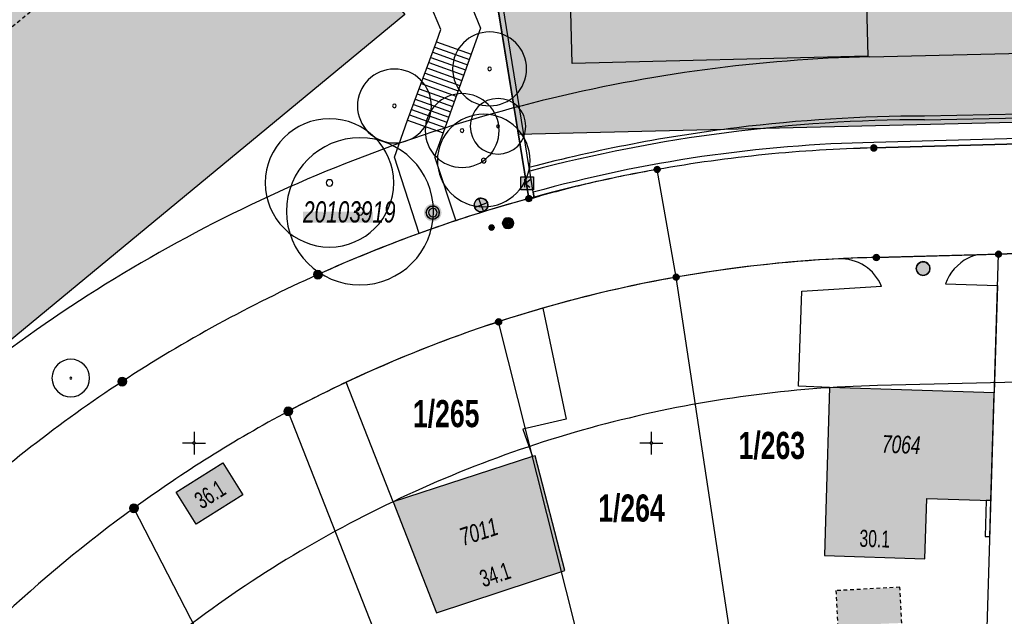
# Model space of a CAD drawing. Header units: metres. Extents: x 2695560 to 2696939, y 1260491 to 1262050.
# Tile 974 of 1005: x 2696766 to 2696820, y 1261490 to 1261523. Entities that reach past the tile are written whole.
import ezdxf

# ---------------------------------------------------------------- set-up
doc = ezdxf.new("R2010")
doc.units = ezdxf.units.M
doc.linetypes.add('AUSGEZOGEN', pattern=[0])
doc.linetypes.add('VERDECKT2_S2', pattern=[0.36, 0.2, -0.16])
for name, color, linetype in [('XR$1$AV_Flächen (EO)', 7, 'AUSGEZOGEN'), ('XR$1$AV_Gebäudeflächen (BB)', 7, 'AUSGEZOGEN'), ('XR$1$AV_Gebäudeflächen (EO)', 7, 'AUSGEZOGEN'), ('XR$1$AV_Gebäudeflächen ut.', 7, 'AUSGEZOGEN'), ('XR$1$AV_Grenzpunkte', 7, 'AUSGEZOGEN'), ('XR$1$AV_Grundstück-Nr.', 7, 'AUSGEZOGEN'), ('XR$1$AV_Haus-Nr.', 7, 'AUSGEZOGEN'), ('XR$1$AV_Koordinatennetzpunkte', 7, 'AUSGEZOGEN'), ('XR$1$AV_Lagefixpunkt-Nr.', 7, 'AUSGEZOGEN'), ('XR$1$AV_Lagefixpunkte', 7, 'AUSGEZOGEN'), ('XR$1$AV_Linien (BB)', 7, 'AUSGEZOGEN'), ('XR$1$AV_Linien (EO)', 7, 'AUSGEZOGEN'), ('XR$1$AV_Versicherung-Nr.', 7, 'AUSGEZOGEN'), ('XR$1$AW_LK_Schachtdeckel', 24, 'AUSGEZOGEN'), ('XR$1$EW_LK_Bauwerk_FL_Linie_Punkt', 1, 'AUSGEZOGEN'), ('XR$1$EW_LK_Knoten', 1, 'AUSGEZOGEN'), ('XR$1$GR_Baum', 94, 'AUSGEZOGEN'), ('XR$1$Liegenschaftsgrenzen', 7, 'AUSGEZOGEN'), ('XR$1$PFAV', 255, 'AUSGEZOGEN'), ('XR$1$PFAW', 255, 'AUSGEZOGEN'), ('XR$1$PFEW', 255, 'AUSGEZOGEN'), ('XR$1$PFWFM', 255, 'AUSGEZOGEN'), ('XR$1$RAEW', 8, 'AUSGEZOGEN'), ('XR$1$RP_Abstandslinie', 7, 'AUSGEZOGEN'), ('XR$1$TV_LK_KNOTEN', 92, 'AUSGEZOGEN')]:
    doc.layers.add(name, color=color, linetype=linetype)
doc.styles.add('ARIAL', font='arial.ttf')

# ---------------------------------------------------------------- blocks, each defined once
blk = doc.blocks.new('COMPLEXOBJECT_21')
at = {"layer": 'XR$1$AV_Linien (BB)', "color": 7, "linetype": 'AUSGEZOGEN', "transparency": 33554687}
for centre, radius, start, end in [((6813.017, 11441.397), 68.652, 106.01878, 108.13347), ((6813.92, 11438.457), 71.728, 108.08786, 115.24894)]:
    blk.add_arc(centre, radius, start, end, dxfattribs=at)
blk = doc.blocks.new('COMPLEXOBJECT_23')
at = {"layer": 'XR$1$AV_Linien (BB)', "color": 7, "linetype": 'AUSGEZOGEN', "transparency": 33554687}
blk.add_line((6753.77, 11526.11), (6739.244, 11508.745), dxfattribs=at)
for centre, radius, start, end in [((6806.05, 11483.341), 67.421, 120.0478, 123.45728), ((6806.098, 11482.663), 68.013, 123.17602, 140.29784)]:
    blk.add_arc(centre, radius, start, end, dxfattribs=at)
blk = doc.blocks.new('COMPLEXOBJECT_124')
at = {"layer": 'XR$1$AV_Linien (BB)', "color": 7, "linetype": 'AUSGEZOGEN', "transparency": 33554687}
blk.add_lwpolyline([(6816.085, 11508.71), (6818.928, 11508.623), (6818.745, 11502.746)], dxfattribs=at)
for centre, radius, start, end in [((6818.459, 11507.88), 2.515, 116.8595, 160.7342), ((6818.423, 11507.97), 2.418, 104.8205, 117.0468)]:
    blk.add_arc(centre, radius, start, end, dxfattribs=at)
blk = doc.blocks.new('COMPLEXOBJECT_138')
at = {"layer": 'XR$1$AV_Linien (BB)', "color": 7, "linetype": 'AUSGEZOGEN', "transparency": 33554687}
blk.add_line((6757.72, 11483.16), (6757.2, 11482.49), dxfattribs=at)
for centre, radius, start, end in [((6813.333, 11439.542), 70.496, 115.19407, 118.08035), ((6814.145, 11438.235), 72.031, 118.16042, 126.0941), ((6813.803, 11438.087), 71.95, 125.80512, 141.21206)]:
    blk.add_arc(centre, radius, start, end, dxfattribs=at)
blk = doc.blocks.new('COMPLEXOBJECT_162')
at = {"layer": 'XR$1$AV_Linien (BB)', "color": 7, "linetype": 'AUSGEZOGEN', "transparency": 33554687}
for centre, radius, start, end in [((6814.132, 11437.647), 78.549, 109.97478, 114.33026), ((6813.745, 11438.026), 78.045, 114.18581, 123.1476), ((6814.051, 11438.206), 78.062, 123.40831, 132.42357), ((6813.947, 11438.211), 77.988, 132.3694, 140.44259)]:
    blk.add_arc(centre, radius, start, end, dxfattribs=at)
blk = doc.blocks.new('COMPLEXOBJECT_163')
at = {"layer": 'XR$1$AV_Linien (BB)', "color": 7, "linetype": 'AUSGEZOGEN', "transparency": 33554687}
for centre, radius, start, end in [((6813.996, 11438.298), 77.883, 100.11338, 105.41047), ((6814.375, 11436.639), 79.582, 105.35629, 108.36051)]:
    blk.add_arc(centre, radius, start, end, dxfattribs=at)
blk = doc.blocks.new('COMPLEXOBJECT_211')
at = {"layer": 'XR$1$AV_Linien (BB)', "color": 7, "linetype": 'AUSGEZOGEN', "transparency": 33554687}
blk.add_lwpolyline([(6838.863, 11516.814), (6820.77, 11516.39), (6812.17, 11516.15)], dxfattribs=at)
blk.add_arc((6813.966, 11438.022), 78.148, 91.31691, 100.0564, dxfattribs=at)
blk = doc.blocks.new('COMPLEXOBJECT_607')
at = {"layer": 'XR$1$AV_Linien (BB)', "color": 7, "linetype": 'AUSGEZOGEN', "transparency": 33554687}
for centre, radius, start, end in [((6810.333, 11507.594), 2.494, 57.7678, 91.8389), ((6810.402, 11507.742), 2.331, 21.0367, 57.2584)]:
    blk.add_arc(centre, radius, start, end, dxfattribs=at)
blk = doc.blocks.new('COMPLEXOBJECT_608')
at = {"layer": 'XR$1$AV_Linien (BB)', "color": 7, "linetype": 'AUSGEZOGEN', "transparency": 33554687}
blk.add_line((6817.804, 11510.308), (6812.3, 11510.16), dxfattribs=at)
blk.add_arc((6813.978, 11435.397), 74.782, 91.28566, 92.85508, dxfattribs=at)
blk = doc.blocks.new('COMPLEXOBJECT_772')
at = {"layer": 'XR$1$AV_Linien (BB)', "color": 7, "linetype": 'AUSGEZOGEN', "transparency": 33554687}
blk.add_line((6751.139, 11527.65), (6736.702, 11510.426), dxfattribs=at)
for centre, radius, start, end in [((6806.242, 11482.519), 71.112, 113.47291, 123.18917), ((6808.8, 11473.948), 79.999, 112.10344, 112.70848), ((6805.824, 11482.436), 70.954, 122.87008, 131.69088), ((6806.017, 11482.226), 71.239, 131.69472, 140.38472)]:
    blk.add_arc(centre, radius, start, end, dxfattribs=at)
blk = doc.blocks.new('COMPLEXOBJECT_897')
at = {"layer": 'XR$1$AV_Flächen (EO)', "color": 7, "linetype": 'AUSGEZOGEN', "transparency": 33554687}
blk.add_line((6793.328, 11515.084), (6793.36, 11514.886), dxfattribs=at)
blk.add_lwpolyline([(6814.937, 11517.696), (6827.324, 11517.949), (6827.317, 11518.149), (6814.933, 11517.896)], dxfattribs=at)
for centre, radius, start, end in [((6815.129, 11431.993), 85.703, 90.12849, 97.38654), ((6815.146, 11431.767), 86.129, 90.14175, 96.97961), ((6815.146, 11431.882), 86.015, 96.98889, 104.69379), ((6815.166, 11431.778), 85.921, 97.39257, 104.70208)]:
    blk.add_arc(centre, radius, start, end, dxfattribs=at)
blk = doc.blocks.new('COMPLEXOBJECT_898')
at = {"layer": 'XR$1$AV_Flächen (EO)', "color": 7, "linetype": 'AUSGEZOGEN', "transparency": 33554687}
blk.add_line((6793.548, 11513.726), (6793.596, 11513.428), dxfattribs=at)
for points in [[(6827.362, 11516.855), (6820.759, 11516.69), (6812.164, 11516.45)], [(6812.17, 11516.15), (6820.77, 11516.39), (6827.372, 11516.555), (6827.362, 11516.855)]]:
    blk.add_lwpolyline(points, dxfattribs=at)
for centre, radius, start, end in [((6813.631, 11441.343), 75.121, 91.11919, 98.31319), ((6813.945, 11438.371), 77.799, 91.30711, 95.69682), ((6813.58, 11441.736), 74.725, 98.31744, 105.54942), ((6813.826, 11439.039), 77.123, 95.65796, 100.08545), ((6811.206, 11452.085), 63.82, 99.82147, 103.05431), ((6811.662, 11450.296), 65.666, 103.08877, 105.96893)]:
    blk.add_arc(centre, radius, start, end, dxfattribs=at)
blk = doc.blocks.new('COMPLEXOBJECT_1164')
at = {"layer": 'XR$1$Liegenschaftsgrenzen', "color": 7, "linetype": 'AUSGEZOGEN', "transparency": 33554687}
blk.add_line((6812.3, 11510.16), (6818.98, 11510.34), dxfattribs=at)
blk.add_arc((6813.885, 11438.156), 72.022, 91.261, 100.01497, dxfattribs=at)
blk = doc.blocks.new('COMPLEXOBJECT_1167')
at = {"layer": 'XR$1$Liegenschaftsgrenzen', "color": 7, "linetype": 'AUSGEZOGEN', "transparency": 33554687}
blk.add_lwpolyline([(6812.17, 11516.15), (6820.77, 11516.39), (6865.55, 11517.44)], dxfattribs=at)
blk.add_arc((6813.966, 11438.022), 78.148, 91.31691, 100.0564, dxfattribs=at)
blk = doc.blocks.new('COMPLEXOBJECT_1171')
at = {"layer": 'XR$1$Liegenschaftsgrenzen', "color": 7, "linetype": 'AUSGEZOGEN', "transparency": 33554687}
blk.add_line((6757.2, 11482.49), (6757.72, 11483.16), dxfattribs=at)
blk.add_arc((6813.803, 11438.087), 71.95, 125.80512, 141.21206, dxfattribs=at)
blk = doc.blocks.new('COMPLEXOBJECT_1238')
at = {"layer": 'XR$1$Liegenschaftsgrenzen', "color": 7, "linetype": 'AUSGEZOGEN', "transparency": 33554687}
for centre, radius, start, end in [((6813.903, 11438.218), 77.934, 105.32894, 114.34974), ((6813.745, 11438.026), 78.045, 114.18581, 123.1476), ((6814.051, 11438.206), 78.062, 123.40831, 132.42357)]:
    blk.add_arc(centre, radius, start, end, dxfattribs=at)
blk = doc.blocks.new('BWAV1')
at = {"layer": 'XR$1$PFAV', "transparency": 33554687}
blk.add_hatch(color=7, dxfattribs=at).paths.add_polyline_path([(0.67, 0), (0.656, 0.135), (0.616, 0.264), (0.55, 0.383), (0.462, 0.486), (0.354, 0.569), (0.233, 0.628), (0.101, 0.662), (-0.034, 0.669), (-0.168, 0.649), (-0.295, 0.602), (-0.41, 0.53), (-0.508, 0.436), (-0.586, 0.325), (-0.639, 0.201), (-0.667, 0.068), (-0.667, -0.068), (-0.639, -0.201), (-0.586, -0.325), (-0.508, -0.436), (-0.41, -0.53), (-0.295, -0.602), (-0.168, -0.649), (-0.034, -0.669), (0.101, -0.662), (0.233, -0.628), (0.354, -0.569), (0.462, -0.486), (0.55, -0.383), (0.616, -0.264), (0.656, -0.135)])
at = {"color": 7, "transparency": 33554687}
for radius, start, end in [(0.5, 91.19481, 268.80519), (0.326, 91.19481, 268.80519), (0.5, 268.80519, 91.19481), (0.326, 268.80519, 91.19481)]:
    blk.add_arc((0, 0), radius, start, end, dxfattribs=at)
at = {"layer": 'XR$1$PFAV', "transparency": 33554687}
blk.add_circle((0, 0), 0.5, dxfattribs=at)
blk = doc.blocks.new('BAV15')
at = {"layer": 'XR$1$PFAV', "transparency": 33554687}
blk.add_hatch(color=7, dxfattribs=at).paths.add_polyline_path([(0.5, 0), (0.49, 0.1), (0.46, 0.2), (0.41, 0.29), (0.34, 0.36), (0.26, 0.42), (0.17, 0.47), (0.08, 0.49), (-0.03, 0.5), (-0.13, 0.48), (-0.22, 0.45), (-0.31, 0.4), (-0.38, 0.33), (-0.44, 0.24), (-0.48, 0.15), (-0.5, 0.05), (-0.5, -0.05), (-0.48, -0.15), (-0.44, -0.24), (-0.38, -0.33), (-0.31, -0.4), (-0.22, -0.45), (-0.13, -0.48), (-0.03, -0.5), (0.08, -0.49), (0.17, -0.47), (0.26, -0.42), (0.34, -0.36), (0.41, -0.29), (0.46, -0.2), (0.49, -0.1)])
at = {"color": 7, "transparency": 33554687}
for start, end in [(90, 270), (270, 90)]:
    blk.add_arc((0, 0), 0.5, start, end, dxfattribs=at)
at = {"layer": 'XR$1$PFAV', "transparency": 33554687}
blk.add_circle((0, 0), 0.5, dxfattribs=at)
blk = doc.blocks.new('BAV2041')
at = {"color": 7, "transparency": 33554687}
for p, q in [((0, 0.5), (0, 0.05)), ((-0.05, 0), (-0.5, 0)), ((0.05, 0), (0.5, 0)), ((0, -0.05), (0, -0.5))]:
    blk.add_line(p, q, dxfattribs=at)
blk.add_circle((0, 0), 0.05, dxfattribs=at)
for start, end in [(90, 270), (270, 90)]:
    blk.add_arc((0, 0), 0.05, start, end, dxfattribs=at)
blk = doc.blocks.new('COMPLEXOBJECT_1461')
at = {"layer": 'XR$1$RP_Abstandslinie', "color": 7, "linetype": 'AUSGEZOGEN', "transparency": 33554687}
blk.add_lwpolyline([(6860.77, 11504.305), (6856.41, 11504.2), (6812.37, 11503.15)], dxfattribs=at)
for centre, radius, start, end in [((6813.938, 11438.242), 64.927, 91.38361, 103.89133), ((6813.93, 11438.184), 64.981, 103.87212, 116.35734), ((6813.939, 11438.132), 65.032, 116.34462, 128.83383)]:
    blk.add_arc(centre, radius, start, end, dxfattribs=at)
blk = doc.blocks.new('WBGR1')
at = {"color": 94, "transparency": 33554687}
for radius, start, end in [(1, 90, 270), (1, 270, 90), (0.05, 90, 270), (0.05, 270, 90)]:
    blk.add_arc((0, 0), radius, start, end, dxfattribs=at)
blk = doc.blocks.new('BAW2082')
at = {"layer": 'XR$1$PFAW', "transparency": 33554687}
blk.add_hatch(color=7, dxfattribs=at).paths.add_polyline_path([(0.509, -0.003), (0.499, 0.098), (0.469, 0.194), (0.42, 0.283), (0.354, 0.359), (0.274, 0.421), (0.183, 0.466), (0.085, 0.491), (-0.016, 0.496), (-0.116, 0.481), (-0.211, 0.446), (-0.297, 0.392), (-0.37, 0.323), (-0.428, 0.24), (-0.468, 0.147), (-0.488, 0.047), (-0.488, -0.054), (-0.468, -0.153), (-0.428, -0.246), (-0.37, -0.329), (-0.297, -0.398), (-0.211, -0.452), (-0.116, -0.487), (-0.016, -0.502), (0.085, -0.497), (0.183, -0.472), (0.274, -0.427), (0.354, -0.366), (0.42, -0.289), (0.469, -0.2), (0.499, -0.104)])
at = {"transparency": 33554687}
for start, end in [(91.19481, 268.80519), (268.80519, 91.19481)]:
    blk.add_arc((0.01, 0), 0.5, start, end, dxfattribs=at)
at = {"layer": 'XR$1$PFAW', "transparency": 33554687}
blk.add_circle((0.009, -0.003), 0.5, dxfattribs=at)
blk = doc.blocks.new('BEW15')
at = {"layer": 'XR$1$PFEW', "transparency": 33554687}
h = blk.add_hatch(color=7, dxfattribs=at)
h.paths.add_polyline_path([(-0.5, 0), (-0.497, -0.05), (-0.489, -0.1), (-0.477, -0.15), (-0.459, -0.197), (-0.437, -0.242), (-0.41, -0.285), (-0.379, -0.326), (-0.344, -0.362), (-0.306, -0.395), (-0.264, -0.424), (-0.22, -0.449), (-0.173, -0.469), (-0.125, -0.484), (-0.075, -0.494), (-0.025, -0.499), (0.026, -0.499), (0.076, -0.494), (0.126, -0.484), (0.174, -0.469), (0.22, -0.449), (0.265, -0.424), (0.306, -0.395), (0.345, -0.362), (0.38, -0.326), (0.411, -0.285), (0.437, -0.242), (0.46, -0.197), (0.477, -0.15), (0.49, -0.1), (0.498, -0.05), (0.5, 0), (0.498, 0.051), (0.49, 0.101), (0.477, 0.15), (0.46, 0.197), (0.437, 0.243), (0.411, 0.286), (0.38, 0.326), (0.345, 0.363), (0.306, 0.396), (0.265, 0.424), (0.22, 0.449), (0.174, 0.469), (0.126, 0.484), (0.076, 0.494), (0.026, 0.5), (-0.025, 0.5), (-0.075, 0.494), (-0.125, 0.484), (-0.173, 0.469), (-0.22, 0.449), (-0.264, 0.424), (-0.306, 0.396), (-0.344, 0.363), (-0.379, 0.326), (-0.41, 0.286), (-0.437, 0.243), (-0.459, 0.197), (-0.477, 0.15), (-0.489, 0.101), (-0.497, 0.051)])
h.paths.add_polyline_path([(0.01, 0.001), (0.01, 0), (0.01, -0.001), (0.01, -0.002), (0.01, -0.003), (0.009, -0.004), (0.009, -0.005), (0.009, -0.006), (0.008, -0.006), (0.007, -0.007), (0.006, -0.008), (0.006, -0.008), (0.005, -0.009), (0.004, -0.009), (0.003, -0.01), (0.002, -0.01), (0.001, -0.01), (0, -0.01), (-0.001, -0.01), (-0.002, -0.01), (-0.003, -0.009), (-0.004, -0.009), (-0.005, -0.008), (-0.006, -0.008), (-0.007, -0.007), (-0.007, -0.006), (-0.008, -0.006), (-0.008, -0.005), (-0.009, -0.004), (-0.009, -0.003), (-0.009, -0.002), (-0.01, -0.001), (-0.01, 0), (-0.01, 0.001), (-0.009, 0.002), (-0.009, 0.003), (-0.009, 0.004), (-0.008, 0.005), (-0.008, 0.006), (-0.007, 0.007), (-0.007, 0.007), (-0.006, 0.008), (-0.005, 0.009), (-0.004, 0.009), (-0.003, 0.01), (-0.002, 0.01), (-0.001, 0.01), (0, 0.01), (0.001, 0.01), (0.002, 0.01), (0.003, 0.01), (0.004, 0.01), (0.005, 0.009), (0.006, 0.009), (0.006, 0.008), (0.007, 0.007), (0.008, 0.007), (0.009, 0.006), (0.009, 0.005), (0.009, 0.004), (0.01, 0.003), (0.01, 0.002)], flags=16)
at = {"color": 1, "transparency": 33554687}
for start, end in [(0, 180), (180, 0)]:
    blk.add_arc((0, 0), 0.5, start, end, dxfattribs=at)
at = {"layer": 'XR$1$PFEW', "transparency": 33554687}
blk.add_circle((0, 0), 0.5, dxfattribs=at)
blk = doc.blocks.new('BEWLP2549_S')
at = {"layer": 'XR$1$PFEW', "transparency": 33554687}
blk.add_hatch(color=7, dxfattribs=at).paths.add_polyline_path([(0.5, 0), (0.49, 0.101), (0.459, 0.197), (0.41, 0.286), (0.344, 0.362), (0.264, 0.424), (0.174, 0.469), (0.076, 0.494), (-0.025, 0.499), (-0.125, 0.484), (-0.22, 0.449), (-0.306, 0.395), (-0.379, 0.326), (-0.437, 0.243), (-0.477, 0.15), (-0.497, 0.051), (-0.497, -0.051), (-0.477, -0.15), (-0.437, -0.243), (-0.379, -0.326), (-0.306, -0.395), (-0.22, -0.449), (-0.125, -0.484), (-0.025, -0.499), (0.076, -0.494), (0.174, -0.469), (0.264, -0.424), (0.344, -0.362), (0.41, -0.286), (0.459, -0.197), (0.49, -0.101)])
at = {"color": 1, "transparency": 33554687}
for p, q in [((0.354, -0.354), (-0.354, 0.354)), ((-0.354, -0.354), (0.354, 0.354))]:
    blk.add_line(p, q, dxfattribs=at)
for start, end in [(91.38095, 268.61905), (268.61905, 91.38095)]:
    blk.add_arc((0, 0), 0.5, start, end, dxfattribs=at)
at = {"layer": 'XR$1$PFEW', "transparency": 33554687}
blk.add_circle((0, 0), 0.5, dxfattribs=at)
blk = doc.blocks.new('BEW957')
at = {"layer": 'XR$1$RAEW', "transparency": 33554687}
blk.add_hatch(color=1, dxfattribs=at).paths.add_polyline_path([(-0.5, 0), (-0.5, -0.05), (-0.49, -0.1), (-0.48, -0.15), (-0.46, -0.2), (-0.44, -0.24), (-0.41, -0.29), (-0.38, -0.33), (-0.34, -0.36), (-0.31, -0.4), (-0.26, -0.42), (-0.22, -0.45), (-0.17, -0.47), (-0.13, -0.48), (-0.08, -0.49), (-0.03, -0.5), (0.03, -0.5), (0.08, -0.49), (0.13, -0.48), (0.17, -0.47), (0.22, -0.45), (0.26, -0.42), (0.31, -0.4), (0.34, -0.36), (0.38, -0.33), (0.41, -0.29), (0.44, -0.24), (0.46, -0.2), (0.48, -0.15), (0.49, -0.1), (0.5, -0.05), (0.5, 0), (0.5, 0.05), (0.49, 0.1), (0.48, 0.15), (0.46, 0.2), (0.44, 0.24), (0.41, 0.29), (0.38, 0.33), (0.34, 0.36), (0.31, 0.4), (0.26, 0.42), (0.22, 0.45), (0.17, 0.47), (0.13, 0.48), (0.08, 0.49), (0.03, 0.5), (-0.03, 0.5), (-0.08, 0.49), (-0.13, 0.48), (-0.17, 0.47), (-0.22, 0.45), (-0.26, 0.42), (-0.31, 0.4), (-0.34, 0.36), (-0.38, 0.33), (-0.41, 0.29), (-0.44, 0.24), (-0.46, 0.2), (-0.48, 0.15), (-0.49, 0.1), (-0.5, 0.05)])
at = {"color": 1, "transparency": 33554687}
for start, end in [(90, 180), (180, 270), (0, 90), (270, 0)]:
    blk.add_arc((0, 0), 0.5, start, end, dxfattribs=at)
at = {"layer": 'XR$1$RAEW', "color": 1, "transparency": 33554687}
blk.add_circle((0, 0), 0.5, dxfattribs=at)
blk = doc.blocks.new('BTV1')
at = {"layer": 'XR$1$PFWFM', "transparency": 33554687}
blk.add_hatch(color=7, dxfattribs=at).paths.add_polyline_path([(-0.5, 0.5), (-0.5, -0.5), (0.5, -0.5), (0.5, 0.5)])
at = {"color": 92, "transparency": 33554687}
for p, q in [((-0.219, 0.321), (-0.219, -0.298)), ((-0.208, -0.05), (0.23, 0.31)), ((-0.159, 0.001), (0.192, -0.283))]:
    blk.add_line(p, q, dxfattribs=at)
blk.add_polyline3d([(-0.5, 0.5, 0.993), (0.5, 0.5, 0.993), (0.5, -0.5, 0.993), (-0.5, -0.5, 0.993)], close=True, dxfattribs=at)
blk = doc.blocks.new('COMPLEXOBJECT_2823')
at = {"layer": 'XR$1$RP_Abstandslinie', "color": 7, "linetype": 'AUSGEZOGEN', "transparency": 33554687}
blk.add_lwpolyline([(6811.94, 11521.14), (6855.98, 11522.2), (6869.959, 11522.535)], dxfattribs=at)
for centre, radius, start, end in [((6813.963, 11438.102), 83.062, 91.39536, 103.87779), ((6813.869, 11438.201), 82.945, 103.83143, 116.32996), ((6813.942, 11438.164), 83.01, 116.36376, 128.8512)]:
    blk.add_arc(centre, radius, start, end, dxfattribs=at)

msp = doc.modelspace()

# ---------------------------------------------------------------- hatches: boundary and pattern name
at = {"transparency": 33554687}
msp.add_hatch(color=7, dxfattribs=at).paths.add_polyline_path([(2696781.93, 1261512.467), (2696781.93, 1261511.864), (2696785.747, 1261511.864), (2696785.747, 1261512.467)])
at = {"layer": 'XR$1$AV_Gebäudeflächen (BB)', "true_color": 0xd2d2d2, "transparency": 33554687}
for points in [[(2696865.992, 1261547.274), (2696850.019, 1261546.887), (2696796.103, 1261545.593), (2696794.124, 1261545.546), (2696795.293, 1261538.553), (2696796.281, 1261538.58), (2696796.311, 1261537.494), (2696796.339, 1261536.244), (2696796.51, 1261528.748), (2696796.641, 1261528.749), (2696796.667, 1261527.639), (2696796.468, 1261527.634), (2696796.635, 1261520.578), (2696812.804, 1261520.981), (2696812.629, 1261528.02), (2696812.429, 1261528.015), (2696812.401, 1261529.123), (2696812.601, 1261529.128), (2696823.374, 1261529.379), (2696823.574, 1261529.385), (2696823.6, 1261528.276), (2696823.4, 1261528.271), (2696823.564, 1261521.224), (2696839.734, 1261521.62), (2696839.561, 1261528.673), (2696839.361, 1261528.668), (2696839.334, 1261529.767), (2696850.36, 1261530.037), (2696850.492, 1261530.04), (2696850.521, 1261528.935), (2696850.324, 1261528.93), (2696850.506, 1261521.875), (2696866.412, 1261522.263), (2696866.658, 1261522.269), (2696866.501, 1261529.313), (2696866.404, 1261529.311), (2696866.377, 1261530.421), (2696866.033, 1261544.636)], [(2696744.105, 1261505.804), (2696743.604, 1261505.39), (2696743.45, 1261505.263), (2696746.303, 1261501.808), (2696746.806, 1261501.199), (2696751.743, 1261495.222), (2696752.475, 1261494.335), (2696787.497, 1261523.253), (2696779.877, 1261532.51), (2696778.511, 1261534.17), (2696774.959, 1261531.295)], [(2696774.99, 1261497.127), (2696776.085, 1261495.38), (2696778.634, 1261496.978), (2696777.545, 1261498.73)]]:
    msp.add_hatch(color=254, dxfattribs=at).paths.add_polyline_path(points)
at = {"layer": 'XR$1$AV_Gebäudeflächen (EO)', "true_color": 0xebebeb, "transparency": 33554687}
msp.add_hatch(color=7, dxfattribs=at).paths.add_polyline_path([(2696811.166, 1261489.784), (2696811.279, 1261489.792), (2696811.391, 1261489.8), (2696811.504, 1261489.808), (2696811.617, 1261489.816), (2696811.729, 1261489.824), (2696811.842, 1261489.831), (2696811.955, 1261489.838), (2696812.068, 1261489.845), (2696812.18, 1261489.852), (2696812.293, 1261489.859), (2696812.406, 1261489.866), (2696812.519, 1261489.872), (2696812.632, 1261489.879), (2696812.744, 1261489.885), (2696812.857, 1261489.891), (2696812.97, 1261489.897), (2696813.083, 1261489.903), (2696813.196, 1261489.908), (2696813.308, 1261489.914), (2696813.421, 1261489.919), (2696813.534, 1261489.924), (2696813.647, 1261489.929), (2696813.76, 1261489.934), (2696813.873, 1261489.939), (2696813.986, 1261489.943), (2696814.098, 1261489.947), (2696814.211, 1261489.952), (2696814.324, 1261489.956), (2696814.437, 1261489.96), (2696814.55, 1261489.963), (2696814.663, 1261489.967), (2696814.561, 1261491.924), (2696811.064, 1261491.741)])
at = {"layer": 'XR$1$AV_Gebäudeflächen ut.', "true_color": 0xf5f5f5, "transparency": 33554687}
for points in [[(2696866.519, 1261522.266), (2696850.506, 1261521.875), (2696850.324, 1261528.93), (2696850.492, 1261528.935), (2696850.492, 1261530.04), (2696839.334, 1261529.767), (2696839.361, 1261528.668), (2696839.561, 1261528.673), (2696839.734, 1261521.62), (2696823.564, 1261521.224), (2696823.4, 1261528.271), (2696823.6, 1261528.276), (2696823.574, 1261529.385), (2696823.374, 1261529.379), (2696812.601, 1261529.123), (2696812.401, 1261529.123), (2696812.429, 1261528.02), (2696812.629, 1261528.02), (2696812.804, 1261520.981), (2696796.635, 1261520.578), (2696796.468, 1261527.639), (2696796.667, 1261527.639), (2696796.641, 1261528.749), (2696796.51, 1261528.748), (2696796.339, 1261536.244), (2696790.55, 1261536.144), (2696793.699, 1261516.716), (2696866.61, 1261518.477)], [(2696810.437, 1261493.654), (2696815.934, 1261493.485), (2696816.036, 1261496.777), (2696819.534, 1261496.67), (2696819.715, 1261502.556), (2696810.71, 1261502.856), (2696810.515, 1261496.178)], [(2696789.233, 1261490.532), (2696796.24, 1261492.848), (2696794.621, 1261499.122), (2696794.479, 1261499.076), (2696786.855, 1261496.603)]]:
    msp.add_hatch(color=7, dxfattribs=at).paths.add_polyline_path(points)

# ---------------------------------------------------------------- linework, layer by layer
at = {"layer": 'XR$1$AV_Flächen (EO)', "color": 7, "linetype": 'AUSGEZOGEN', "transparency": 33554687}
for p, q in [((2696786.855, 1261496.603), (2696789.233, 1261490.532)), ((2696810.515, 1261496.178), (2696810.437, 1261493.654))]:
    msp.add_line(p, q, dxfattribs=at)
for points in [[(2696796.339, 1261536.244), (2696790.55, 1261536.144), (2696793.699, 1261516.716), (2696866.61, 1261518.477), (2696866.519, 1261522.266)], [(2696850.492, 1261530.04), (2696839.334, 1261529.767), (2696839.361, 1261528.668), (2696839.561, 1261528.673), (2696839.734, 1261521.62), (2696823.564, 1261521.224), (2696823.4, 1261528.271), (2696823.6, 1261528.276), (2696823.574, 1261529.385), (2696823.374, 1261529.379), (2696812.601, 1261529.123), (2696812.401, 1261529.123), (2696812.429, 1261528.02), (2696812.629, 1261528.02), (2696812.804, 1261520.981), (2696796.635, 1261520.578), (2696796.468, 1261527.639), (2696796.667, 1261527.639), (2696796.641, 1261528.749), (2696796.51, 1261528.748), (2696796.339, 1261536.244)], [(2696819.534, 1261496.67), (2696819.715, 1261502.556), (2696810.71, 1261502.856), (2696810.515, 1261496.178)], [(2696794.621, 1261499.122), (2696794.479, 1261499.076), (2696786.855, 1261496.603)], [(2696789.233, 1261490.532), (2696796.24, 1261492.848), (2696794.621, 1261499.122)], [(2696810.437, 1261493.654), (2696815.934, 1261493.485), (2696816.036, 1261496.777), (2696819.534, 1261496.67)]]:
    msp.add_lwpolyline(points, dxfattribs=at)
for points in [[(2696794.566, 1261513.238), (2696794.518, 1261513.536), (2696794.33, 1261514.696), (2696794.298, 1261514.894), (2696791.728, 1261530.794), (2696791.432, 1261530.746), (2696794.27, 1261513.19), (2696794.566, 1261513.238)], [(2696819.534, 1261496.67), (2696819.284, 1261496.677), (2696819.223, 1261494.706), (2696819.473, 1261494.698), (2696819.534, 1261496.67)]]:
    msp.add_lwpolyline(points, close=True, dxfattribs=at)
at = {"layer": 'XR$1$AV_Flächen (EO)', "color": 7, "linetype": 'VERDECKT2_S2', "transparency": 33554687}
msp.add_lwpolyline([(2696814.663, 1261489.967), (2696814.561, 1261491.924), (2696811.064, 1261491.741), (2696811.166, 1261489.784)], dxfattribs=at)
at = {"layer": 'XR$1$AV_Linien (BB)', "color": 7, "linetype": 'AUSGEZOGEN', "transparency": 33554687}
msp.add_line((2696819.95, 1261510.15), (2696818.774, 1261510.118), dxfattribs=at)
for points in [[(2696788.269, 1261511.281), (2696786.936, 1261515.449), (2696787.641, 1261517.488), (2696789.232, 1261521.768), (2696789.457, 1261522.435), (2696788.267, 1261525.304), (2696786.836, 1261528.786), (2696786.245, 1261530.224), (2696788.135, 1261535.42), (2696788.205, 1261535.718), (2696787.652, 1261538.91)], [(2696790.55, 1261536.144), (2696790.659, 1261535.471), (2696790.444, 1261534.886), (2696788.623, 1261529.941), (2696788.744, 1261529.57), (2696790.174, 1261526.087), (2696791.639, 1261522.522), (2696791.125, 1261521.089), (2696789.585, 1261516.791), (2696789.12, 1261515.494), (2696790.277, 1261511.98)], [(2696839.734, 1261521.62), (2696823.564, 1261521.224), (2696823.4, 1261528.271), (2696823.6, 1261528.276), (2696823.574, 1261529.385), (2696823.374, 1261529.379), (2696812.601, 1261529.128), (2696812.401, 1261529.123), (2696812.429, 1261528.015), (2696812.629, 1261528.02), (2696812.804, 1261520.981), (2696796.635, 1261520.578), (2696796.468, 1261527.634), (2696796.667, 1261527.639), (2696796.641, 1261528.749), (2696796.51, 1261528.748), (2696796.339, 1261536.244)], [(2696779.877, 1261532.51), (2696787.497, 1261523.253), (2696752.475, 1261494.335), (2696751.743, 1261495.222)], [(2696835.47, 1261510.697), (2696821.84, 1261510.23), (2696819.95, 1261510.15)], [(2696819.715, 1261502.556), (2696810.71, 1261502.856), (2696809.022, 1261502.918), (2696809.199, 1261508.124), (2696813.548, 1261508.389)], [(2696795.042, 1261507.194), (2696796.306, 1261501.124), (2696793.937, 1261500.582), (2696794.479, 1261499.076), (2696786.855, 1261496.603), (2696784.294, 1261503.142)]]:
    msp.add_lwpolyline(points, dxfattribs=at)
msp.add_lwpolyline([(2696774.99, 1261497.127), (2696777.545, 1261498.73), (2696778.634, 1261496.978), (2696776.085, 1261495.38), (2696774.99, 1261497.127)], close=True, dxfattribs=at)
for centre, radius, start, end in [((2696816.607, 1261433.109), 83.15, 108.46084, 109.92595), ((2696814.873, 1261437.82), 72.168, 92.89905, 100.00898), ((2696814.943, 1261438.184), 71.822, 100.11421, 106.08623)]:
    msp.add_arc(centre, radius, start, end, dxfattribs=at)
at = {"layer": 'XR$1$AV_Linien (EO)', "color": 7, "linetype": 'AUSGEZOGEN', "transparency": 33554687}
for p, q in [((2696787.641, 1261517.488), (2696789.232, 1261521.768)), ((2696789.232, 1261521.768), (2696791.125, 1261521.089)), ((2696789.02, 1261521.197), (2696790.92, 1261520.516)), ((2696789.126, 1261521.483), (2696791.023, 1261520.803)), ((2696788.914, 1261520.912), (2696790.817, 1261520.23)), ((2696791.125, 1261521.089), (2696789.585, 1261516.791)), ((2696788.702, 1261520.341), (2696790.612, 1261519.657)), ((2696788.808, 1261520.627), (2696790.715, 1261519.943)), ((2696788.489, 1261519.771), (2696790.407, 1261519.083)), ((2696788.596, 1261520.056), (2696790.509, 1261519.37)), ((2696788.277, 1261519.2), (2696790.201, 1261518.51)), ((2696788.383, 1261519.485), (2696790.304, 1261518.797)), ((2696788.065, 1261518.629), (2696789.996, 1261517.937)), ((2696788.171, 1261518.914), (2696790.098, 1261518.224)), ((2696787.853, 1261518.058), (2696789.79, 1261517.364)), ((2696787.959, 1261518.344), (2696789.893, 1261517.651)), ((2696787.641, 1261517.488), (2696789.585, 1261516.791)), ((2696787.747, 1261517.773), (2696789.688, 1261517.078))]:
    msp.add_line(p, q, dxfattribs=at)
at = {"layer": 'XR$1$AV_Linien (EO)', "color": 7, "linetype": 'VERDECKT2_S2', "transparency": 33554687}
msp.add_lwpolyline([(2696774.959, 1261531.295), (2696775.615, 1261530.501), (2696747.38, 1261507.174), (2696746.724, 1261507.968)], dxfattribs=at)
at = {"layer": 'XR$1$Liegenschaftsgrenzen', "color": 7, "linetype": 'AUSGEZOGEN', "transparency": 33554687}
for p, q in [((2696794.27, 1261513.19), (2696788.65, 1261547.87)), ((2696802.33, 1261508.89), (2696801.29, 1261514.78)), ((2696818.8, 1261472.43), (2696819.95, 1261510.15))]:
    msp.add_line(p, q, dxfattribs=at)
for points in [[(2696819.95, 1261510.15), (2696821.84, 1261510.23), (2696840.22, 1261510.86)], [(2696807.86, 1261471.77), (2696806.85, 1261478.62), (2696805.32, 1261489.14), (2696802.33, 1261508.89)], [(2696801.65, 1261470.54), (2696800.14, 1261476.69), (2696797.38, 1261487.57), (2696792.62, 1261506.45)], [(2696794.2, 1261468.13), (2696791.7, 1261474.59), (2696787.8, 1261484.5), (2696781.12, 1261501.55)], [(2696788.45, 1261465.55), (2696785.6, 1261471.18), (2696780.45, 1261481.14), (2696772.68, 1261496.25)]]:
    msp.add_lwpolyline(points, dxfattribs=at)
for centre, radius, start, end in [((2696814.966, 1261438.108), 77.883, 100.11338, 105.41047), ((2696814.965, 1261438.07), 71.939, 100.11541, 108.09587), ((2696814.972, 1261438.046), 71.964, 108.09568, 118.06076), ((2696815.115, 1261438.045), 72.031, 118.16042, 126.0941)]:
    msp.add_arc(centre, radius, start, end, dxfattribs=at)

# ---------------------------------------------------------------- block references
at = {"layer": 'XR$1$AV_Flächen (EO)', "color": 7, "linetype": 'AUSGEZOGEN', "lineweight": -3, "transparency": 33554687}
for name in ['COMPLEXOBJECT_897', 'COMPLEXOBJECT_898']:
    msp.add_blockref(name, (2690000.97, 1249999.81), dxfattribs=at)
at = {"layer": 'XR$1$AV_Grenzpunkte', "color": 7, "linetype": 'AUSGEZOGEN', "lineweight": -3, "transparency": 33554687}
for p, xscale, yscale in [((2696813.14, 1261515.96), 0.3249999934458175, 0.3249999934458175), ((2696801.29, 1261514.78), 0.3249999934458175, 0.3249999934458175), ((2696794.27, 1261513.19), 0.3249999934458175, 0.3249999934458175), ((2696813.27, 1261509.97), 0.3249999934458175, 0.3249999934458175), ((2696819.95, 1261510.15), 0.3249999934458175, 0.3249999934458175), ((2696782.74, 1261509.03), 0.4549999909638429, 0.4549999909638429), ((2696802.33, 1261508.89), 0.3249999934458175, 0.3249999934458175), ((2696792.62, 1261506.45), 0.3249999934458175, 0.3249999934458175), ((2696772.04, 1261503.18), 0.4549999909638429, 0.4549999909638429), ((2696781.12, 1261501.55), 0.4549999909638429, 0.4549999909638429), ((2696772.68, 1261496.25), 0.4549999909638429, 0.4549999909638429)]:
    msp.add_blockref('BAV15', p, dxfattribs=dict(at, xscale=xscale, yscale=yscale))
at = {"layer": 'XR$1$AV_Koordinatennetzpunkte', "color": 7, "linetype": 'AUSGEZOGEN', "lineweight": -3, "transparency": 33554687, "xscale": 1.25, "yscale": 1.25}
for p in [(2696775.97, 1261499.81), (2696800.97, 1261499.81)]:
    msp.add_blockref('BAV2041', p, dxfattribs=at)
at = {"layer": 'XR$1$AV_Lagefixpunkte', "color": 7, "linetype": 'AUSGEZOGEN', "lineweight": -3, "transparency": 33554687, "xscale": 0.7199999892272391, "yscale": 0.7199999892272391}
msp.add_blockref('BWAV1', (2696789.019, 1261512.422, 449.076), dxfattribs=at)
at = {"layer": 'XR$1$AV_Linien (BB)', "color": 7, "linetype": 'AUSGEZOGEN', "lineweight": -3, "transparency": 33554687}
for name in ['COMPLEXOBJECT_772', 'COMPLEXOBJECT_23', 'COMPLEXOBJECT_211', 'COMPLEXOBJECT_163', 'COMPLEXOBJECT_162', 'COMPLEXOBJECT_608', 'COMPLEXOBJECT_607', 'COMPLEXOBJECT_124', 'COMPLEXOBJECT_21', 'COMPLEXOBJECT_138']:
    msp.add_blockref(name, (2690000.97, 1249999.81), dxfattribs=at)
at = {"layer": 'XR$1$AW_LK_Schachtdeckel', "color": 24, "linetype": 'AUSGEZOGEN', "lineweight": -3, "transparency": 33554687, "xscale": 0.7499999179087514, "yscale": 0.7499999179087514}
msp.add_blockref('BAW2082', (2696815.824, 1261509.365), dxfattribs=at)
at = {"layer": 'XR$1$EW_LK_Bauwerk_FL_Linie_Punkt', "color": 1, "linetype": 'AUSGEZOGEN', "lineweight": -3, "transparency": 33554687, "xscale": 0.5999999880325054, "yscale": 0.5999999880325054}
msp.add_blockref('BEW15', (2696793.141, 1261511.844), dxfattribs=at)
at = {"layer": 'XR$1$EW_LK_Knoten', "color": 1, "linetype": 'AUSGEZOGEN', "lineweight": -3, "transparency": 33554687}
for name, p, xscale, yscale, rotation in [('BEWLP2549_S', (2696791.661, 1261512.836), 0.749999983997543, 0.7499999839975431, 246.1112999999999), ('BEW957', (2696792.235, 1261511.606), 0.2749999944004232, 0.2749999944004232, 288)]:
    msp.add_blockref(name, p, dxfattribs=dict(at, xscale=xscale, yscale=yscale, rotation=rotation))
at = {"layer": 'XR$1$EW_LK_Knoten', "color": 1, "linetype": 'AUSGEZOGEN', "lineweight": -3, "transparency": 33554687, "xscale": 0.2749999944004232, "yscale": 0.2749999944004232}
msp.add_blockref('BEW957', (2696792.235, 1261511.606), dxfattribs=at)
at = {"layer": 'XR$1$GR_Baum', "color": 94, "linetype": 'AUSGEZOGEN', "lineweight": -3, "transparency": 33554687}
for p, xscale, yscale in [((2696792.128, 1261520.286), 2.020948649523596, 2.020948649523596), ((2696786.924, 1261518.258), 2.020948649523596, 2.020948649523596), ((2696790.627, 1261516.913), 2.020948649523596, 2.020948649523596), ((2696792.589, 1261517.143), 1.523822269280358, 1.523822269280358), ((2696783.373, 1261514.049), 3.509939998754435, 3.509939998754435), ((2696791.806, 1261515.271), 2.531872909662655, 2.531872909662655), ((2696785.038, 1261512.492), 4.021209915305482, 4.021209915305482), ((2696769.229, 1261503.371), 1.027451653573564, 1.027451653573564)]:
    msp.add_blockref('WBGR1', p, dxfattribs=dict(at, xscale=xscale, yscale=yscale))
at = {"layer": 'XR$1$Liegenschaftsgrenzen', "color": 7, "linetype": 'AUSGEZOGEN', "lineweight": -3, "transparency": 33554687}
for name in ['COMPLEXOBJECT_1167', 'COMPLEXOBJECT_1238', 'COMPLEXOBJECT_1164', 'COMPLEXOBJECT_1171']:
    msp.add_blockref(name, (2690000.97, 1249999.81), dxfattribs=at)
at = {"layer": 'XR$1$RP_Abstandslinie', "color": 7, "linetype": 'AUSGEZOGEN', "lineweight": -3, "transparency": 33554687}
for name in ['COMPLEXOBJECT_2823', 'COMPLEXOBJECT_1461']:
    msp.add_blockref(name, (2690000.97, 1249999.81), dxfattribs=at)
at = {"layer": 'XR$1$TV_LK_KNOTEN', "color": 92, "linetype": 'AUSGEZOGEN', "lineweight": -3, "transparency": 33554687, "xscale": 0.7000000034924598, "yscale": 0.7000000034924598}
msp.add_blockref('BTV1', (2696794.185, 1261514.021), dxfattribs=at)

# ---------------------------------------------------------------- texts
at = {"layer": 'XR$1$AV_Grundstück-Nr.', "color": 7, "transparency": 33554687, "char_height": 1.48491, "width": 4.1653, "attachment_point": 5, "style": 'ARIAL'}
for s, insert in [('\\A1;{\\fArial|i0|b1;\\H1.484908;\\W0.700000;\\C7;1/265}\\P', (2696789.755, 1261501.403)), ('\\A1;{\\fArial|i0|b1;\\H1.484908;\\W0.700000;\\C7;1/263}\\P', (2696807.559, 1261499.664)), ('\\A1;{\\fArial|i0|b1;\\H1.484908;\\W0.700000;\\C7;1/264}\\P', (2696799.885, 1261496.238))]:
    msp.add_mtext(s, dxfattribs=dict(at, insert=insert))
at = {"layer": 'XR$1$AV_Haus-Nr.', "color": 7, "transparency": 33554687, "char_height": 0.92968, "width": 2.03566, "attachment_point": 8, "style": 'ARIAL'}
for s, insert, rotation in [('\\W0.66;36.1', (2696777.094, 1261496.603), 32.0868), ('\\W0.66;30.1', (2696813.173, 1261494.105), 358.236), ('\\W0.66;34.1', (2696792.58, 1261492.165), 18.2853)]:
    msp.add_mtext(s, dxfattribs=dict(at, insert=insert, rotation=rotation))
at = {"layer": 'XR$1$AV_Lagefixpunkt-Nr.', "color": 7, "transparency": 33554687, "insert": (2696781.93, 1261511.864), "char_height": 1.1621, "width": 5.49745, "attachment_point": 7, "style": 'ARIAL'}
msp.add_mtext('\\A1;{\\fArial|i1|b0;\\H1.162102;\\W0.700000;\\C7;20103919}\\P', dxfattribs=at)
at = {"layer": 'XR$1$AV_Versicherung-Nr.', "color": 7, "transparency": 33554687, "char_height": 0.96842, "attachment_point": 5, "style": 'ARIAL'}
for s, insert, width, rotation in [('\\A1;{\\fArial|i1|b0;\\H0.968418;\\W0.700000;\\C7;7064}\\P', (2696814.634, 1261499.727), 2.46457, 358.092), ('\\A1;{\\fArial|i1|b0;\\H0.968418;\\W0.700000;\\C7;7011}\\P', (2696791.535, 1261494.963), 2.44855, 17.9712)]:
    msp.add_mtext(s, dxfattribs=dict(at, insert=insert, width=width, rotation=rotation))

doc.saveas('drawing.dxf')
